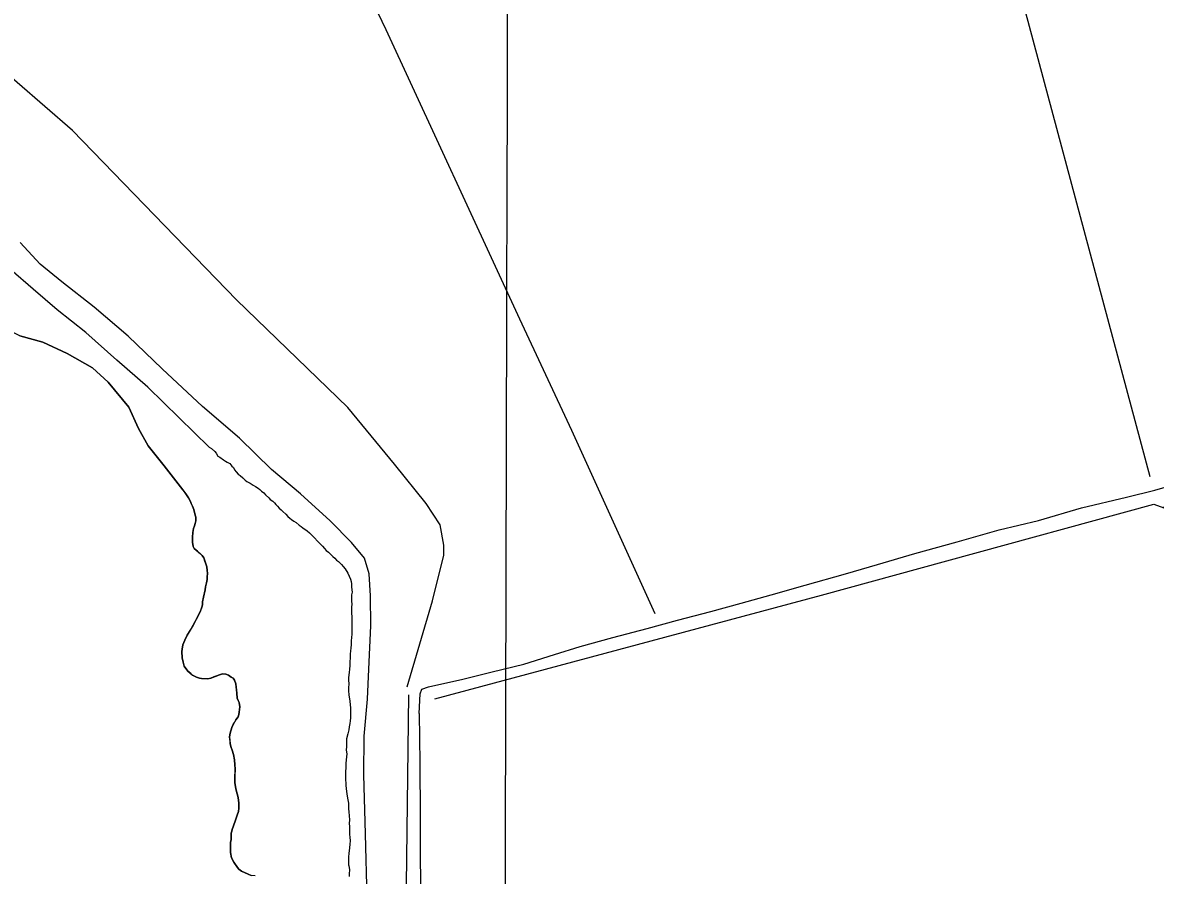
# Model space of a CAD drawing. Extents: x 3180038 to 3217926, y 922069 to 947485.
# Drawn here: x 3186224 to 3187842, y 942977 to 944194 of the extents above; entities that cross this region are included whole.
import ezdxf

# ---------------------------------------------------------------- set-up
doc = ezdxf.new("R2010")
doc.units = 0
for name, color, linetype in [('V-GRID-MAJR', 7, 'Continuous'), ('V-ROAD-CNTR', 7, 'Continuous'), ('V-SITE-VEGE', 7, 'Continuous'), ('V-TOPO-SHOR', 7, 'Continuous')]:
    doc.layers.add(name, color=color, linetype=linetype)

msp = doc.modelspace()

# ---------------------------------------------------------------- linework, layer by layer
at = {"layer": 'V-GRID-MAJR'}
msp.add_spline([(3186873.701, 927512.849), (3186889.572, 933574.8250000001), (3186905.4450000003, 939637.892), (3186921.319, 945701.009), (3186921.322, 945702.052)], degree=3, dxfattribs=at)
at = {"layer": 'V-ROAD-CNTR'}
msp.add_lwpolyline([(3186716.360000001, 942943.7089999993), (3186714.287000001, 943035.8659999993), (3186711.651000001, 943120.1619999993), (3186712.464000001, 943175.2409999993), (3186717.009000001, 943228.2249999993), (3186718.905000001, 943271.0669999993), (3186721.9650000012, 943332.7809999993), (3186721.324000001, 943375.8919999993), (3186719.227000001, 943407.1499999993), (3186712.800000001, 943429.7379999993), (3186694.145000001, 943452.0879999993), (3186663.710000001, 943482.7909999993), (3186621.371000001, 943521.4899999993), (3186579.8400000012, 943556.0629999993), (3186534.172000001, 943600.7289999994), (3186481.130000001, 943646.3179999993), (3186423.813000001, 943700.0639999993), (3186375.136000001, 943746.3339999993), (3186326.531000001, 943787.8819999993), (3186280.414000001, 943824.0759999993), (3186249.317000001, 943849.3399999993), (3186220.826000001, 943880.5109999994)], dxfattribs=at)
at = {"layer": 'V-SITE-VEGE'}
for p, q in [((3186220.418000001, 943746.8949999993), (3186253.071000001, 943737.7589999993)), ((3186253.071000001, 943737.7589999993), (3186288.041000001, 943721.8299999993)), ((3186288.041000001, 943721.8299999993), (3186324.200000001, 943701.341999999)), ((3186324.200000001, 943701.341999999), (3186346.7350000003, 943680.7569999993)), ((3186346.735000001, 943680.7569999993), (3186376.119000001, 943645.1299999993)), ((3186376.119000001, 943645.1299999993), (3186389.720000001, 943614.9529999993)), ((3186389.720000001, 943614.9529999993), (3186403.745000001, 943590.202999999)), ((3186403.745000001, 943590.202999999), (3186426.359000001, 943561.6039999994)), ((3186426.359000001, 943561.6039999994), (3186453.423000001, 943526.9539999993)), ((3186453.423000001, 943526.9539999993), (3186458.322000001, 943520.1979999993)), ((3186458.322000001, 943520.1979999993), (3186461.117000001, 943515.9339999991)), ((3186461.117000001, 943515.9339999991), (3186464.255000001, 943510.2529999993)), ((3186464.255000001, 943510.2529999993), (3186465.293000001, 943507.4139999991)), ((3186465.293000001, 943507.4139999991), (3186467.0340000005, 943503.8649999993)), ((3186467.034000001, 943503.8649999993), (3186468.767000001, 943499.2549999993)), ((3186468.767000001, 943499.2549999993), (3186470.825000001, 943491.1079999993)), ((3186470.825000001, 943491.1079999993), (3186471.861000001, 943487.9169999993)), ((3186471.861000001, 943487.9169999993), (3186471.822000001, 943482.9669999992)), ((3186468.556000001, 943472.0309999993), (3186467.452000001, 943466.3829999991)), ((3186470.000000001, 943475.9099999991), (3186468.556000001, 943472.0309999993)), ((3186470.733000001, 943479.0859999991), (3186470.000000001, 943475.9099999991)), ((3186471.822000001, 943482.9669999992), (3186470.733000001, 943479.0859999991)), ((3186467.046000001, 943459.6669999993), (3186466.991000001, 943452.5959999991)), ((3186466.991000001, 943452.5959999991), (3186468.003000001, 943446.2239999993)), ((3186467.452000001, 943466.3829999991), (3186467.046000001, 943459.6669999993)), ((3186468.003000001, 943446.2239999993), (3186469.395000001, 943443.383999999)), ((3186469.395000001, 943443.383999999), (3186478.527000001, 943435.5359999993)), ((3186478.527000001, 943435.5359999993), (3186480.633000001, 943433.3999999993)), ((3186480.633000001, 943433.3999999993), (3186483.080000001, 943429.841999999)), ((3186483.080000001, 943429.841999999), (3186486.1990000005, 943421.6849999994)), ((3186486.199000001, 943421.6849999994), (3186487.578000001, 943417.0769999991)), ((3186487.578000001, 943417.0769999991), (3186487.893000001, 943412.1249999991)), ((3186488.571000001, 943408.2279999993), (3186487.815000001, 943402.2249999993)), ((3186487.893000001, 943412.1249999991), (3186488.571000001, 943408.2279999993)), ((3186485.591000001, 943388.8069999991), (3186485.206000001, 943384.564999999)), ((3186487.049000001, 943394.4509999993), (3186485.591000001, 943388.8069999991)), ((3186487.793000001, 943399.0419999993), (3186487.049000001, 943394.4509999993)), ((3186487.815000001, 943402.2249999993), (3186487.793000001, 943399.0419999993)), ((3186482.648000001, 943373.9789999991), (3186481.182000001, 943367.2719999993)), ((3186485.206000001, 943384.564999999), (3186482.648000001, 943373.9789999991)), ((3186480.414000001, 943359.4979999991), (3186477.888000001, 943352.8009999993)), ((3186481.149000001, 943363.0279999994), (3186480.414000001, 943359.4979999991)), ((3186481.182000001, 943367.2719999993), (3186481.149000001, 943363.0279999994)), ((3186472.498000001, 943341.8809999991), (3186470.708000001, 943339.0649999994)), ((3186477.888000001, 943352.8009999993), (3186472.4980000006, 943341.8809999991)), ((3186468.193000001, 943333.7809999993), (3186459.598000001, 943319.704999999)), ((3186470.708000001, 943339.0649999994), (3186468.193000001, 943333.7809999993)), ((3186456.004000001, 943312.305999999), (3186453.1240000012, 943305.6109999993)), ((3186459.598000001, 943319.704999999), (3186456.004000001, 943312.305999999)), ((3186453.1240000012, 943305.6109999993), (3186451.991000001, 943296.4249999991)), ((3186451.991000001, 943296.4249999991), (3186452.274000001, 943287.231999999)), ((3186452.274000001, 943287.231999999), (3186453.638000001, 943280.8539999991)), ((3186453.638000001, 943280.8539999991), (3186455.365000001, 943275.1859999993)), ((3186455.365000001, 943275.1859999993), (3186460.261000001, 943268.4269999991)), ((3186460.261000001, 943268.4269999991), (3186466.936000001, 943262.7189999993)), ((3186466.936000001, 943262.7189999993), (3186472.924000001, 943259.8439999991)), ((3186472.924000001, 943259.8439999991), (3186476.8030000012, 943258.3999999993)), ((3186493.420000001, 943258.2709999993), (3186505.479000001, 943263.1289999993)), ((3186505.479000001, 943263.128999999), (3186510.087000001, 943264.506999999)), ((3186510.087000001, 943264.5069999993), (3186514.681000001, 943264.1179999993)), ((3186514.681000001, 943264.1179999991), (3186518.560000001, 943262.6719999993)), ((3186518.560000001, 943262.6719999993), (3186522.072000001, 943259.8169999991)), ((3186522.072000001, 943259.8169999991), (3186524.8880000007, 943258.0269999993)), ((3186476.8030000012, 943258.3999999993), (3186479.979000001, 943257.6689999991)), ((3186479.979000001, 943257.6689999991), (3186488.817000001, 943257.2449999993)), ((3186488.817000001, 943257.2449999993), (3186493.420000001, 943258.2709999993)), ((3186524.888000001, 943258.0269999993), (3186526.987000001, 943255.1829999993)), ((3186526.987000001, 943255.1829999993), (3186528.718000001, 943250.2179999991)), ((3186528.718000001, 943250.2179999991), (3186529.385000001, 943245.6189999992)), ((3186529.385000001, 943245.6189999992), (3186529.711000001, 943241.7249999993)), ((3186529.711000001, 943241.7249999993), (3186530.381000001, 943236.768999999)), ((3186530.381000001, 943236.768999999), (3186531.032000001, 943229.6949999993)), ((3186531.032000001, 943229.6949999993), (3186532.423000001, 943226.4999999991)), ((3186532.423000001, 943226.4999999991), (3186533.461000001, 943223.6639999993)), ((3186534.473000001, 943217.2909999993), (3186533.328000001, 943206.337999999)), ((3186533.461000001, 943223.6639999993), (3186534.473000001, 943217.2909999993)), ((3186529.025000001, 943198.5919999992), (3186525.087000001, 943192.2599999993)), ((3186532.242000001, 943203.165999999), (3186529.025000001, 943198.5919999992)), ((3186533.328000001, 943206.337999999), (3186532.242000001, 943203.165999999)), ((3186520.745000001, 943179.5619999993), (3186519.995000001, 943174.2639999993)), ((3186523.282000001, 943187.6739999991), (3186520.745000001, 943179.5619999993)), ((3186525.087000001, 943192.2599999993), (3186523.2820000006, 943187.6739999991)), ((3186519.995000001, 943174.2639999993), (3186520.980000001, 943164.3579999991)), ((3186520.980000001, 943164.3579999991), (3186522.3570000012, 943159.395999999)), ((3186522.3570000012, 943159.395999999), (3186523.7390000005, 943155.4959999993)), ((3186523.739000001, 943155.4959999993), (3186525.459000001, 943149.1169999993)), ((3186525.459000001, 943149.1169999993), (3186526.815000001, 943141.6829999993)), ((3186526.815000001, 943141.6829999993), (3186527.468000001, 943134.6049999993)), ((3186527.468000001, 943134.6049999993), (3186527.776000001, 943128.591999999)), ((3186527.700000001, 943118.6919999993), (3186527.284000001, 943110.9149999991)), ((3186527.776000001, 943128.591999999), (3186527.700000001, 943118.6919999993)), ((3186527.284000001, 943110.9149999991), (3186527.6240000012, 943109.1459999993)), ((3186527.6240000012, 943109.1459999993), (3186527.954000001, 943105.9609999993)), ((3186527.954000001, 943105.9609999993), (3186528.974000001, 943100.648999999)), ((3186528.974000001, 943100.648999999), (3186530.002000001, 943096.3969999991)), ((3186530.002000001, 943096.3969999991), (3186531.0360000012, 943093.207999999)), ((3186531.0360000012, 943093.207999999), (3186532.410000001, 943087.893999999)), ((3186532.410000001, 943087.893999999), (3186532.7320000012, 943083.6479999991)), ((3186532.7320000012, 943083.6479999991), (3186533.412000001, 943080.1069999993)), ((3186532.611000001, 943068.091999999), (3186530.799000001, 943062.4469999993)), ((3186533.352000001, 943072.6809999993), (3186532.6110000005, 943068.091999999)), ((3186533.412000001, 943080.1069999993), (3186533.352000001, 943072.6809999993)), ((3186527.905000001, 943053.9829999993), (3186523.571000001, 943042.3479999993)), ((3186530.799000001, 943062.4469999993), (3186527.905000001, 943053.9829999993)), ((3186522.435000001, 943032.4569999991), (3186522.041000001, 943027.5089999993)), ((3186522.473000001, 943037.4069999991), (3186522.435000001, 943032.4569999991)), ((3186522.830000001, 943037.758999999), (3186522.473000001, 943037.4069999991)), ((3186523.571000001, 943042.3479999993), (3186522.830000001, 943037.758999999)), ((3186521.308000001, 943023.979999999), (3186521.193000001, 943009.1299999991)), ((3186522.041000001, 943027.5089999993), (3186521.308000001, 943023.979999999)), ((3186521.193000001, 943009.1299999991), (3186522.903000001, 943001.6909999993)), ((3186522.903000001, 943001.6909999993), (3186526.039000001, 942995.655999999)), ((3186526.039000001, 942995.655999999), (3186531.282000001, 942987.8369999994)), ((3186531.282000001, 942987.8369999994), (3186533.387000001, 942985.6989999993)), ((3186533.387000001, 942985.6989999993), (3186536.904000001, 942982.8439999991)), ((3186536.904000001, 942982.8439999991), (3186546.765000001, 942978.1699999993)), ((3186546.765000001, 942978.1699999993), (3186550.998000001, 942976.7219999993))]:
    msp.add_line(p, q, dxfattribs=at)
for points in [[(3187445.622000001, 943420.4889999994), (3187498.571000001, 943436.1379999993), (3187558.989000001, 943452.7839999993), (3187618.969000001, 943469.8749999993), (3187675.477000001, 943483.4629999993), (3187736.962000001, 943501.3379999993), (3187801.079000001, 943516.8969999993), (3187841.406000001, 943526.9049999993), (3187903.063000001, 943544.0719999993)], [(3187067.2860000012, 943316.4979999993), (3187116.4650000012, 943329.3489999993), (3187159.807000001, 943340.9219999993), (3187207.304000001, 943353.6119999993), (3187250.824000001, 943365.3609999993), (3187293.373000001, 943377.2049999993), (3187342.294000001, 943390.8549999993), (3187399.884000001, 943407.1709999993), (3187445.622000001, 943420.4889999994)], [(3186790.862000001, 943207.6379999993), (3186792.234000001, 943235.9619999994), (3186794.405000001, 943242.5649999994), (3186804.315000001, 943245.7519999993), (3186853.035000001, 943256.6649999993), (3186895.222000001, 943267.1899999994), (3186940.059000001, 943278.0469999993), (3186983.947000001, 943291.9999999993), (3187020.668000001, 943303.2719999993), (3187067.2860000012, 943316.4979999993)], [(3186790.862000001, 943207.6379999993), (3186791.628000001, 943137.2709999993), (3186792.261000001, 943060.8229999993), (3186792.367000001, 942996.2949999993), (3186793.442000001, 942931.1419999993), (3186793.9110000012, 942867.4039999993), (3186793.491000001, 942802.8819999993), (3186792.039000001, 942741.9849999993), (3186791.951000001, 942674.8979999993), (3186790.843000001, 942612.9399999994), (3186791.4820000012, 942548.4079999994), (3186792.471000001, 942483.5209999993)]]:
    msp.add_lwpolyline(points, dxfattribs=at)
at = {"layer": 'V-TOPO-SHOR'}
for points in [[(3186234.1420251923, 945703.7233377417), (3186281.05858929, 945539.5153634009), (3186300.907904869, 945460.1181010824), (3186318.952737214, 945422.2239531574), (3186349.628952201, 945319.3684087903), (3186409.17689894, 945119.0707697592), (3186540.9041750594, 944700.4306593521), (3186600.4521217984, 944516.3733694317), (3186614.8879876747, 944451.4119729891), (3186743.0062973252, 944184.3484542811), (3186934.2815201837, 943771.1217935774), (3187008.2653327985, 943612.3272689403), (3187127.3612262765, 943350.6771999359)], [(3187835.011687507, 943545.5084344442), (3187589.536635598, 944460.9859809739), (3187514.450149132, 944744.0042761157)], [(3186773.6825123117, 943246.0171723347), (3186809.772177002, 943368.7220322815), (3186826.0125261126, 943433.6834287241), (3186826.0125261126, 943448.1192946), (3186820.599076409, 943476.9910263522), (3186800.749760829, 943507.667241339), (3186755.6376799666, 943563.6062216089), (3186688.871800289, 943644.8079671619), (3186530.077275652, 943798.1890420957), (3186295.494455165, 944039.9897955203), (3186176.3985616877, 944142.8453398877)], [(3186490.670000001, 943588.1919999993), (3186447.959000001, 943629.8949999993), (3186403.184000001, 943673.5499999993), (3186358.971000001, 943712.3019999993), (3186314.503000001, 943751.9479999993), (3186273.680000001, 943784.0679999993), (3186239.323000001, 943813.4389999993), (3186207.442000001, 943841.3509999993), (3186179.898000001, 943867.5159999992), (3186156.260000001, 943899.5999999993), (3186128.311000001, 943942.4119999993)], [(3186453.423000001, 943526.9539999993), (3186426.359000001, 943561.6039999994), (3186403.745000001, 943590.2029999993), (3186389.720000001, 943614.9529999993), (3186376.119000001, 943645.1299999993), (3186346.737000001, 943680.7569999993), (3186324.200000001, 943701.3419999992), (3186288.041000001, 943721.8299999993), (3186253.069000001, 943737.7589999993), (3186220.418000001, 943746.8949999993), (3186184.756000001, 943764.6169999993), (3186141.230000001, 943801.2229999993), (3186109.748000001, 943839.9049999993), (3186078.289000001, 943887.2219999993), (3186029.956000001, 943932.6389999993)], [(3186813.3811434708, 943228.8745816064), (3187365.5530132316, 943376.8422068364), (3187544.196853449, 943425.5632541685), (3187840.1321039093, 943506.7649997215), (3187854.5679697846, 943501.3515500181), (3187861.785902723, 943512.1784494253), (3188166.743569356, 943595.1846782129), (3188320.1246442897, 943633.0788261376), (3188995.0013739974, 943817.1361160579)], [(3186490.670000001, 943588.1919999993), (3186494.193000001, 943586.3949999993), (3186499.110000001, 943582.1129999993), (3186500.859000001, 943579.6269999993), (3186503.300000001, 943575.3649999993), (3186506.114000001, 943573.5749999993), (3186511.392000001, 943569.9969999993), (3186514.206000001, 943568.2069999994), (3186516.667000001, 943566.4209999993), (3186520.190000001, 943564.6249999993), (3186522.990000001, 943561.0679999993), (3186525.449000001, 943558.9279999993), (3186527.192000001, 943555.7329999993), (3186529.291000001, 943552.8859999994), (3186532.445000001, 943549.3269999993), (3186534.909000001, 943547.5389999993), (3186538.771000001, 943544.3279999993), (3186542.282000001, 943540.7639999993), (3186544.741000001, 943538.9759999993), (3186549.319000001, 943536.4649999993), (3186553.540000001, 943533.6039999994), (3186557.062000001, 943531.8099999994), (3186560.935000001, 943529.6579999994), (3186563.392000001, 943527.5179999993), (3186565.498000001, 943525.3789999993), (3186569.014000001, 943522.8789999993), (3186571.468000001, 943520.0299999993), (3186576.033000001, 943515.7519999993), (3186578.134000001, 943513.2589999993), (3186581.650000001, 943510.7589999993), (3186584.108000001, 943508.6169999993), (3186586.211000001, 943506.1259999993), (3186588.317000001, 943503.9879999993), (3186590.768000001, 943501.1389999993), (3186593.580000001, 943498.6429999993), (3186596.033000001, 943496.1479999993), (3186600.246000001, 943492.2259999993), (3186603.052000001, 943489.0229999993), (3186606.214000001, 943486.5249999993), (3186608.676000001, 943484.7369999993), (3186611.838000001, 943482.2359999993), (3186615.006000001, 943480.4439999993), (3186619.223000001, 943476.8769999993), (3186622.387000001, 943474.7299999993), (3186624.849000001, 943472.9419999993), (3186630.827000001, 943468.6539999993), (3186633.987000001, 943465.7989999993), (3186638.900000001, 943461.1659999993), (3186641.358000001, 943458.6719999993), (3186645.564000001, 943454.0409999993), (3186648.370000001, 943451.1929999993), (3186650.475000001, 943449.0549999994), (3186652.579000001, 943446.5619999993), (3186655.382000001, 943443.3589999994), (3186658.188000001, 943440.5079999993), (3186661.352000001, 943438.0099999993), (3186663.810000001, 943435.8669999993), (3186667.668000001, 943431.9499999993), (3186670.128000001, 943429.8069999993), (3186672.936000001, 943426.9589999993), (3186675.393000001, 943424.8159999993), (3186679.956000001, 943420.5379999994), (3186682.410000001, 943417.6909999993), (3186684.859000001, 943414.4899999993), (3186688.699000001, 943408.0969999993), (3186692.525000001, 943399.5789999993), (3186693.559000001, 943396.3899999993), (3186694.239000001, 943392.8469999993), (3186694.206000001, 943388.6059999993), (3186694.528000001, 943384.3599999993), (3186694.854000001, 943380.8209999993), (3186694.118000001, 943377.2909999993), (3186694.084000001, 943372.6949999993), (3186694.045000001, 943367.7449999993), (3186694.3740000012, 943364.5599999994), (3186694.333000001, 943359.2579999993), (3186694.3030000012, 943355.3689999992), (3186694.270000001, 943351.1249999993), (3186694.583000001, 943345.8189999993), (3186694.544000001, 943340.8689999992), (3186694.518000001, 943337.3319999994), (3186694.481000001, 943332.7359999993), (3186694.448000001, 943328.4949999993), (3186694.415000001, 943324.2509999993), (3186694.391000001, 943321.0689999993), (3186694.354000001, 943316.1189999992), (3186693.610000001, 943311.5269999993), (3186693.569000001, 943306.2249999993), (3186693.176000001, 943301.2769999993), (3186692.791000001, 943297.0379999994), (3186692.402000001, 943292.4439999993), (3186692.007000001, 943287.1439999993), (3186691.610000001, 943281.4869999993), (3186691.571000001, 943276.5369999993), (3186691.177000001, 943271.2389999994), (3186690.784000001, 943266.2889999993), (3186690.022000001, 943259.2249999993), (3186689.990000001, 943254.9819999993), (3186690.311000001, 943250.7359999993), (3186689.906000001, 943244.0209999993), (3186689.875000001, 943240.1319999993)], [(3186479.330000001, 943356.6769999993), (3186480.414000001, 943359.4979999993), (3186481.149000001, 943363.0279999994), (3186481.182000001, 943367.2719999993), (3186482.648000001, 943373.9789999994), (3186484.108000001, 943379.9779999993), (3186485.206000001, 943384.5649999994), (3186485.591000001, 943388.8069999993), (3186487.049000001, 943394.4529999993), (3186487.793000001, 943399.0419999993), (3186487.815000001, 943402.2249999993), (3186488.571000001, 943408.2299999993), (3186487.893000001, 943412.1249999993), (3186487.578000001, 943417.0769999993), (3186486.199000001, 943421.6849999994), (3186484.813000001, 943425.2319999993), (3186483.080000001, 943429.8419999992), (3186480.633000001, 943433.3979999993), (3186478.527000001, 943435.5359999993), (3186473.960000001, 943439.4599999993), (3186469.395000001, 943443.3839999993), (3186468.003000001, 943446.2239999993), (3186466.991000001, 943452.5959999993), (3186467.022000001, 943456.4849999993), (3186467.046000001, 943459.6669999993), (3186467.452000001, 943466.3829999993), (3186468.556000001, 943472.0309999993), (3186470.000000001, 943475.9099999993), (3186470.733000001, 943479.0859999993), (3186471.822000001, 943482.9669999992), (3186471.861000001, 943487.9169999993), (3186470.825000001, 943491.1079999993), (3186468.767000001, 943499.2549999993), (3186467.034000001, 943503.8649999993), (3186465.293000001, 943507.4139999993), (3186464.255000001, 943510.2529999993), (3186461.117000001, 943515.9339999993), (3186458.322000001, 943520.1979999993), (3186455.522000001, 943524.1099999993), (3186453.423000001, 943526.9539999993)], [(3186556.648000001, 942975.9729999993), (3186550.998000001, 942976.7219999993), (3186546.765000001, 942978.1699999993), (3186541.481000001, 942980.6849999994), (3186536.902000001, 942982.8439999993), (3186533.387000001, 942985.6989999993), (3186531.282000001, 942987.8369999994), (3186526.039000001, 942995.6559999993), (3186522.903000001, 943001.6909999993), (3186521.193000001, 943009.1299999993), (3186521.243000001, 943015.4949999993), (3186521.308000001, 943023.9799999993), (3186522.041000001, 943027.5109999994), (3186522.435000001, 943032.4569999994), (3186522.473000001, 943037.4069999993), (3186522.830000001, 943037.7589999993), (3186523.571000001, 943042.3479999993), (3186527.905000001, 943053.9829999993), (3186530.799000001, 943062.4469999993), (3186532.611000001, 943068.0919999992), (3186533.352000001, 943072.6809999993), (3186533.412000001, 943080.1069999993), (3186532.7320000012, 943083.6479999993), (3186532.410000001, 943087.8939999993), (3186531.0360000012, 943093.2079999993), (3186530.002000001, 943096.3969999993), (3186528.974000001, 943100.6489999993), (3186527.954000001, 943105.9609999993), (3186527.6240000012, 943109.1459999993), (3186527.284000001, 943110.9149999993), (3186527.700000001, 943118.6919999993), (3186527.745000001, 943124.7029999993), (3186527.776000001, 943128.5919999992), (3186527.468000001, 943134.6049999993), (3186526.815000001, 943141.6829999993), (3186525.459000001, 943149.1189999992), (3186523.739000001, 943155.4959999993), (3186522.3570000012, 943159.3959999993), (3186520.980000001, 943164.3579999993), (3186520.655000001, 943167.8949999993), (3186519.995000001, 943174.2639999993), (3186520.745000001, 943179.5619999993), (3186523.282000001, 943187.6769999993), (3186525.087000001, 943192.2599999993), (3186526.875000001, 943195.0739999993), (3186529.025000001, 943198.5919999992), (3186532.242000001, 943203.1659999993), (3186533.328000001, 943206.3379999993), (3186533.709000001, 943209.8709999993), (3186534.473000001, 943217.2909999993), (3186533.461000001, 943223.6639999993), (3186532.423000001, 943226.4999999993), (3186531.032000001, 943229.6929999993), (3186530.381000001, 943236.7689999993), (3186529.711000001, 943241.7249999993), (3186529.387000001, 943245.6159999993), (3186528.718000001, 943250.2179999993), (3186526.987000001, 943255.1829999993), (3186524.888000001, 943258.0269999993), (3186522.072000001, 943259.8169999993), (3186518.560000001, 943262.6719999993), (3186514.681000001, 943264.1179999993), (3186510.087000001, 943264.5069999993), (3186505.479000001, 943263.1289999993), (3186501.932000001, 943261.7399999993), (3186497.676000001, 943260.0059999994), (3186493.420000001, 943258.2709999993), (3186488.817000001, 943257.2449999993), (3186479.979000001, 943257.6689999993), (3186476.8030000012, 943258.3999999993), (3186472.924000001, 943259.8439999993), (3186466.936000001, 943262.7189999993), (3186464.476000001, 943264.8589999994), (3186460.261000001, 943268.4269999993), (3186455.365000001, 943275.1859999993), (3186453.638000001, 943280.8539999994), (3186452.274000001, 943287.2319999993), (3186451.991000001, 943296.4249999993), (3186452.372000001, 943299.9579999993), (3186453.1240000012, 943305.6109999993), (3186456.004000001, 943312.3059999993), (3186459.598000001, 943319.7049999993), (3186464.611000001, 943327.7989999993), (3186468.193000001, 943333.7809999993), (3186470.708000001, 943339.0649999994), (3186472.498000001, 943341.8809999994), (3186477.886000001, 943352.8009999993), (3186479.330000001, 943356.6769999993)], [(3186689.875000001, 943240.1319999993), (3186690.184000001, 943234.4709999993), (3186691.528000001, 943225.2679999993), (3186692.197000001, 943220.3129999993), (3186692.517000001, 943216.0679999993), (3186692.838000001, 943211.8219999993), (3186692.814000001, 943208.6399999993), (3186692.783000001, 943204.7509999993), (3186692.767000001, 943202.6289999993), (3186692.758000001, 943201.5679999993), (3186692.0190000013, 943197.3309999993), (3186691.988000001, 943193.4419999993), (3186690.893000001, 943188.8539999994), (3186690.149000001, 943184.2629999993), (3186688.693000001, 943178.9699999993), (3186686.868000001, 943171.5589999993), (3186686.844000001, 943168.3759999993), (3186687.174000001, 943165.1919999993), (3186686.784000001, 943160.5979999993), (3186686.746000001, 943155.6479999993), (3186687.409000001, 943149.9849999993), (3186687.022000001, 943145.7459999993), (3186686.637000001, 943141.5059999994), (3186686.246000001, 943136.5579999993), (3186685.853000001, 943131.6099999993), (3186685.789000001, 943123.4799999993), (3186685.760000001, 943119.5909999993), (3186685.705000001, 943112.5189999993), (3186686.031000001, 943108.9799999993), (3186686.000000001, 943105.0909999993), (3186686.322000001, 943100.8449999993), (3186686.993000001, 943096.2439999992), (3186687.675000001, 943093.0569999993), (3186688.005000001, 943089.8699999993), (3186689.025000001, 943084.5599999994), (3186689.693000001, 943079.6039999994), (3186689.660000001, 943075.3599999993), (3186689.985000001, 943071.8229999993), (3186690.305000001, 943067.2229999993), (3186690.616000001, 943061.9169999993), (3186691.278000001, 943055.8999999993), (3186690.887000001, 943050.9539999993), (3186691.204000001, 943046.3539999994), (3186691.503000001, 943039.2799999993), (3186691.466000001, 943034.6849999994), (3186691.796000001, 943031.4999999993), (3186692.103000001, 943025.4849999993), (3186691.718000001, 943021.5999999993), (3186691.319000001, 943015.5909999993), (3186690.557000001, 943008.5259999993), (3186689.8030000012, 943002.5209999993), (3186689.760000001, 942996.8639999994), (3186689.736000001, 942993.6819999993), (3186689.721000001, 942991.9139999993), (3186690.418000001, 942990.4929999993), (3186691.081000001, 942984.8319999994), (3186690.6780000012, 942978.4689999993), (3186690.653000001, 942975.2889999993)], [(3186775.486995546, 943234.2880313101), (3186771.8780290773, 942923.9169149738), (3186770.0735458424, 942344.677796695), (3186770.0735458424, 941835.8135245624), (3186762.8556129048, 941142.8919625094), (3186761.05112967, 940543.803528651), (3186759.2466464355, 940060.2020218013), (3186759.2466464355, 939928.4747456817), (3186759.2466464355, 939825.6192013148)]]:
    msp.add_lwpolyline(points, dxfattribs=at)

doc.saveas('drawing.dxf')
